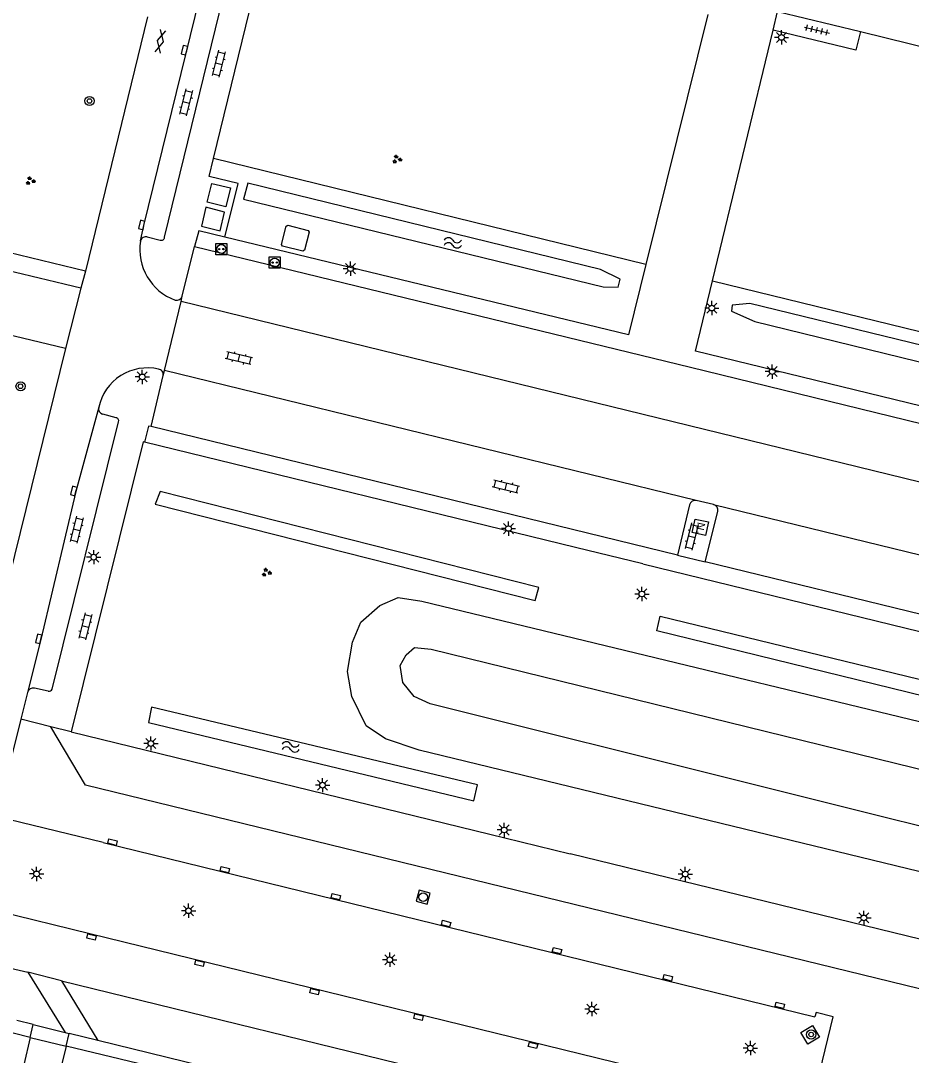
# Model space of a CAD drawing. Extents: x 125000 to 129004, y 397500 to 399008.
# Drawn here: x 127796.1 to 127874, y 398365.8 to 398456.3 of the extents above; entities that cross this region are included whole.
import ezdxf

# ---------------------------------------------------------------- set-up
doc = ezdxf.new("R2010")
doc.units = 0
for name, color, linetype in [('gg-bbg-lage trafo', 7, 'Continuous'), ('gg-knt-verharding', 7, 'Continuous'), ('gg-knt-verharding nz', 7, 'Continuous'), ('gg-kntw-bovenkant insteek waterloop', 7, 'Continuous'), ('gg-kntw-greppel-droge sloot', 7, 'Continuous'), ('gg-kntw-waterlijn', 7, 'Continuous'), ('gg-kwrk-afval apart plaats', 7, 'Continuous'), ('gt-grn-groengrens', 7, 'Continuous'), ('gt-symb-boom', 7, 'Continuous'), ('gt-symb-gesloten verharding', 7, 'Continuous'), ('gt-symb-groenvak', 7, 'Continuous'), ('gt-symb-klinker verharding', 7, 'Continuous'), ('gt-symb-kolk', 7, 'Continuous'), ('gt-symb-kolk center center', 7, 'Continuous'), ('gt-symb-laadpunt elektrisch vervoer', 7, 'Continuous'), ('gt-symb-lichtmast', 7, 'Continuous'), ('gt-symb-nortonput', 7, 'Continuous'), ('gt-symb-rioolschacht', 7, 'Continuous'), ('gt-symb-tegel verharding', 7, 'Continuous'), ('gt-symb-watersymbool', 7, 'Continuous'), ('gx-grn-maaiveld', 7, 'Continuous')]:
    doc.layers.add(name, color=color, linetype=linetype)

# ---------------------------------------------------------------- blocks, each defined once
blk = doc.blocks.new('gt0-LMAST')
at = {"layer": 'gt-symb-lichtmast'}
for p, q in [((-0.182, 0.173), (-0.447, 0.438)), ((-0.005, 0.246), (-0.005, 0.621)), ((0.172, 0.173), (0.437, 0.438)), ((-0.255, -0.004), (-0.63, -0.004)), ((-0.182, -0.181), (-0.447, -0.446)), ((-0.005, -0.254), (-0.005, -0.629)), ((0.437, -0.446), (0.172, -0.181)), ((0.245, -0.004), (0.62, -0.004))]:
    blk.add_line(p, q, dxfattribs=at)
blk.add_circle((-0.005, -0.004), 0.25, dxfattribs=at)
blk = doc.blocks.new('gt0-TEG1')
at = {"layer": 'gt-symb-tegel verharding'}
for p, q in [((-1.125, 0), (1.125, 0)), ((-0.9, -0.25), (-0.9, 0.25)), ((-0.45, -0.25), (-0.45, 0.25)), ((0, -0.25), (0, 0.25)), ((0.45, -0.25), (0.45, 0.25)), ((0.9, -0.25), (0.9, 0.25))]:
    blk.add_line(p, q, dxfattribs=at)
blk = doc.blocks.new('gt0-KL1')
at = {"layer": 'gt-symb-klinker verharding'}
for p, q in [((-1.15, 0.3), (1.15, 0.3)), ((-1, -0.3), (-1, 0.3)), ((-0.5, 0.3), (-0.5, 0.45)), ((0, -0.3), (0, 0.3)), ((0.5, 0.3), (0.5, 0.45)), ((1, -0.3), (1, 0.3)), ((-1.15, -0.3), (1.15, -0.3)), ((-0.5, -0.45), (-0.5, -0.3)), ((0.5, -0.45), (0.5, -0.3))]:
    blk.add_line(p, q, dxfattribs=at)
blk = doc.blocks.new('gt0-NPUT')
at = {"layer": 'gt-symb-nortonput'}
blk.add_lwpolyline([(-0.566, -0.608), (-0.566, 0.592), (0.634, 0.592), (0.634, -0.608)], close=True, dxfattribs=at)
blk.add_text('N', height=0.7, dxfattribs=at).set_placement((-0.221, -0.381))
blk = doc.blocks.new('gt0-GRVAK')
at = {"layer": 'gt-symb-groenvak'}
for p, q in [((-0.11, 0.189), (-0.228, 0.24)), ((-0.182, 0.153), (0.088, 0.153)), ((-0.091, 0.211), (-0.156, 0.322)), ((-0.047, 0.214), (-0.047, 0.393)), ((-0.004, 0.211), (0.061, 0.322)), ((0.015, 0.189), (0.133, 0.24)), ((0.262, -0.052), (0.197, 0.059)), ((0.305, -0.049), (0.305, 0.13)), ((0.349, -0.052), (0.414, 0.059)), ((-0.245, -0.228), (-0.363, -0.177)), ((-0.318, -0.264), (-0.047, -0.264)), ((-0.226, -0.206), (-0.291, -0.095)), ((-0.183, -0.203), (-0.183, -0.024)), ((-0.139, -0.206), (-0.074, -0.095)), ((-0.12, -0.228), (-0.002, -0.177)), ((0.243, -0.074), (0.125, -0.023)), ((0.17, -0.11), (0.441, -0.11)), ((0.368, -0.074), (0.486, -0.023))]:
    blk.add_line(p, q, dxfattribs=at)
blk = doc.blocks.new('gt0-LEV')
at = {"layer": 'gt-symb-laadpunt elektrisch vervoer'}
blk.add_lwpolyline([(-0.486, 0.501), (0.486, 0.501), (0.486, -0.499), (-0.486, -0.499)], close=True, dxfattribs=at)
for centre, radius in [((0, 0), 0.393), ((-0.186, 0), 0.0566), ((0.186, 0), 0.0566)]:
    blk.add_circle(centre, radius, dxfattribs=at)
blk = doc.blocks.new('gt0-WA')
at = {"layer": 'gt-symb-watersymbool'}
for centre, start, end in [((-0.323, 0.022), 28.07249, 151.92751), ((0.427, 0.422), 208.07248, 331.92751), ((-0.323, -0.428), 28.07249, 151.92751), ((0.427, -0.028), 208.07248, 331.92751)]:
    blk.add_arc(centre, 0.425, start, end, dxfattribs=at)
blk = doc.blocks.new('gt0-KOLKCC')
at = {"layer": 'gt-symb-kolk center center'}
blk.add_lwpolyline([(-0.375, 0.2), (0.375, 0.2), (0.375, -0.2), (-0.375, -0.2)], close=True, dxfattribs=at)
blk = doc.blocks.new('gt0-BOOM')
at = {"layer": 'gt-symb-boom'}
for radius in [0.4, 0.2]:
    blk.add_circle((0, 0), radius, dxfattribs=at)
blk = doc.blocks.new('gt0-RS')
at = {"layer": 'gt-symb-rioolschacht'}
blk.add_lwpolyline([(-0.5, -0.5), (0.5, -0.5), (0.5, 0.5), (-0.5, 0.5)], close=True, dxfattribs=at)
blk.add_circle((0, 0), 0.375, dxfattribs=at)
blk = doc.blocks.new('gt0-KOLK')
at = {"layer": 'gt-symb-kolk'}
blk.add_lwpolyline([(0, 0), (0.375, 0), (0.375, 0.4), (-0.375, 0.4), (-0.375, 0), (0, 0)], dxfattribs=at)
blk = doc.blocks.new('gt0-GESVH1')
at = {"layer": 'gt-symb-gesloten verharding'}
for p, q in [((-0.992, -0.261), (0.008, 0.239)), ((0.008, -0.261), (-0.992, 0.239)), ((0.008, 0.239), (1.008, -0.261)), ((1.008, 0.239), (0.008, -0.261))]:
    blk.add_line(p, q, dxfattribs=at)

msp = doc.modelspace()

# ---------------------------------------------------------------- linework, layer by layer
at = {"layer": 'gg-bbg-lage trafo'}
msp.add_lwpolyline([(127819.023, 398436.623), (127818.934, 398436.774), (127819.327, 398438.363), (127819.484, 398438.442), (127821.26, 398437.991), (127821.344, 398437.851), (127820.946, 398436.258), (127820.802, 398436.187), (127819.023, 398436.623)], dxfattribs=at)
at = {"layer": 'gg-knt-verharding'}
for p, q in [((127812.978, 398444.279), (127818.28, 398466.042)), ((127808.712, 398437.395), (127813.946, 398458.807)), ((127807.2, 398456.67), (127801.782, 398434.442)), ((127856.215, 398456.889), (127850.794, 398435.014)), ((127861.923, 398455.504), (127862.302, 398457.145)), ((127862.302, 398457.145), (127869.567, 398455.386)), ((127856.618, 398433.587), (127861.923, 398455.504)), ((127869.567, 398455.386), (127920.98, 398442.843)), ((127801.782, 398434.442), (127788.044, 398437.731)), ((127806.589, 398437.06), (127806.594, 398437.083)), ((127807.194, 398437.421), (127808.33, 398437.152)), ((127849.267, 398428.852), (127813.967, 398437.392)), ((127801.39, 398432.957), (127787.671, 398436.205)), ((127810.258, 398432.242), (127811.316, 398436.581)), ((127850.794, 398435.014), (127849.267, 398428.852)), ((127801.782, 398434.442), (127801.39, 398432.957)), ((127855.128, 398427.435), (127856.618, 398433.587)), ((127801.39, 398432.957), (127800.051, 398427.661)), ((127810.146, 398431.779), (127810.258, 398432.242)), ((127808.688, 398425.734), (127810.146, 398431.779)), ((127800.051, 398427.661), (127786.387, 398430.942)), ((127800.051, 398427.661), (127793.674, 398401.871)), ((127948.132, 398404.698), (127855.128, 398427.435)), ((127808.587, 398425.314), (127808.688, 398425.734)), ((127807.524, 398420.836), (127808.587, 398425.314)), ((127798.872, 398397.882), (127804.689, 398421.247)), ((127804.461, 398421.613), (127803.292, 398421.915)), ((127807.524, 398420.836), (127807.311, 398420.875)), ((127844.651, 398410.27), (127806.954, 398419.462)), ((127854.618, 398414.003), (127853.556, 398409.593)), ((127856.714, 398414.02), (127855.201, 398414.384)), ((127855.98, 398409.017), (127857.077, 398413.423)), ((127850.534, 398408.829), (127844.651, 398410.27)), ((127850.534, 398408.829), (127943.497, 398386.125)), ((127798.524, 398397.686), (127797.334, 398397.967)), ((127796.713, 398397.586), (127796.126, 398395.233)), ((127796.126, 398395.233), (127794.007, 398386.732)), ((127800.545, 398394.15), (127838.455, 398384.877)), ((127838.455, 398384.877), (127844.184, 398383.476)), ((127925.039, 398363.709), (127844.184, 398383.476))]:
    msp.add_line(p, q, dxfattribs=at)
for points in [[(127806.594, 398437.083), (127806.906, 398438.424), (127812.186, 398460.058)], [(127869.567, 398455.386), (127869.156, 398453.749), (127861.923, 398455.504)], [(127813.967, 398437.392), (127815.15, 398442.092), (127812.598, 398442.719), (127812.978, 398444.279)], [(127802.951, 398422.53), (127800.955, 398415.151), (127797.894, 398402.223), (127796.713, 398397.586)], [(127806.954, 398419.462), (127806.839, 398419.491), (127800.545, 398394.15)], [(127863.654, 398361.415), (127863.58, 398361.044), (127865.094, 398360.664), (127867.178, 398369.214), (127865.673, 398369.581), (127865.556, 398369.2)], [(127864.347, 398367.843), (127865.362, 398368.456), (127865.975, 398367.442), (127864.96, 398366.829), (127864.347, 398367.843)]]:
    msp.add_lwpolyline(points, dxfattribs=at)
for centre, radius, start, end in [((127811.262, 398436.342), 4.728, 171.26879, 249.805), ((127807.056, 398436.964), 0.477, 73.1961, 165.59193), ((127808.421, 398437.431), 0.293, 251.88248, 353.04049), ((127809.767, 398432.404), 0.517, 254.69312, 341.74505), ((127807.2, 398421.627), 4.344, 76.95488, 167.9946), ((127808.137, 398425.401), 0.459, 349.04026, 84.5646), ((127803.449, 398422.404), 0.514, 165.84062, 252.17362), ((127804.417, 398421.332), 0.285, 342.68515, 81.15661), ((127855.103, 398413.897), 0.497, 78.67475, 167.65579), ((127856.589, 398413.535), 0.501, 347.06026, 75.54231), ((127797.253, 398397.402), 0.571, 81.86475, 161.19569), ((127798.579, 398397.996), 0.314, 259.94974, 338.82829)]:
    msp.add_arc(centre, radius, start, end, dxfattribs=at)
at = {"layer": 'gg-knt-verharding nz'}
for p, q in [((127946.544, 398398.385), (127810.146, 398431.779)), ((127855.201, 398414.384), (127808.688, 398425.734)), ((127807.311, 398420.875), (127806.954, 398419.462)), ((127853.556, 398409.593), (127807.524, 398420.836)), ((127856.714, 398414.02), (127944.998, 398392.411)), ((127853.556, 398409.593), (127855.98, 398409.017)), ((127943.83, 398387.52), (127855.98, 398409.017)), ((127798.756, 398394.589), (127796.126, 398395.233)), ((127800.545, 398394.15), (127798.756, 398394.589)), ((127803.344, 398384.448), (127794.007, 398386.732)), ((127803.344, 398384.448), (127865.556, 398369.2)), ((127802.16, 398376.48), (127790.327, 398379.383)), ((127863.654, 398361.415), (127802.16, 398376.48)), ((127792.629, 398374.077), (127796.753, 398373.132)), ((127796.753, 398373.132), (127799.999, 398367.848)), ((127799.697, 398372.36), (127796.753, 398373.132)), ((127799.697, 398372.36), (127872.36, 398354.598)), ((127799.697, 398372.36), (127802.864, 398367.147))]:
    msp.add_line(p, q, dxfattribs=at)
for points in [[(127813.967, 398437.392), (127811.688, 398437.953), (127811.316, 398436.581)], [(127811.316, 398436.581), (127854.708, 398426.032), (127947.773, 398403.271)], [(127926.296, 398359.074), (127801.798, 398389.472), (127798.756, 398394.589)]]:
    msp.add_lwpolyline(points, dxfattribs=at)
at = {"layer": 'gg-kntw-bovenkant insteek waterloop'}
msp.add_line((127815.974, 398442.142), (127815.594, 398440.742), dxfattribs=at)
msp.add_lwpolyline([(127925.291, 398382.152), (127928.865, 398380.229), (127930.29, 398378.795), (127930.587, 398376.631), (127929.974, 398373.578), (127928.632, 398371.275), (127926.968, 398370.377), (127924.408, 398369.74), (127885.824, 398379.198), (127830.982, 398392.525), (127828.015, 398393.518), (127826.339, 398394.662), (127825.07, 398397.23), (127824.704, 398399.43), (127825.141, 398401.976), (127825.882, 398403.721), (127827.526, 398405.2), (127829.13, 398405.901), (127831.207, 398405.559), (127890.752, 398391.168), (127925.291, 398382.152)], dxfattribs=at)
at = {"layer": 'gg-kntw-greppel-droge sloot'}
msp.add_line((127807.552, 398396.299), (127807.306, 398394.947), dxfattribs=at)
for points in [[(127815.594, 398440.742), (127847.059, 398433.065), (127848.372, 398433.025), (127848.533, 398433.733), (127846.816, 398434.573), (127815.974, 398442.142)], [(127859.894, 398431.609), (127858.353, 398431.448), (127858.294, 398430.919), (127860.317, 398430.033), (127917.333, 398416.059), (127918.235, 398416.231), (127918.671, 398416.796), (127918.484, 398417.33), (127859.894, 398431.609)], [(127808.324, 398415.169), (127807.895, 398414.061), (127841.105, 398405.634), (127841.445, 398406.766), (127808.324, 398415.169)], [(127851.763, 398402.976), (127852.043, 398404.259), (127957.743, 398378.535), (127957.403, 398377.09), (127851.763, 398402.976)], [(127807.306, 398394.947), (127835.751, 398388.116), (127836.079, 398389.492), (127807.552, 398396.299)]]:
    msp.add_lwpolyline(points, dxfattribs=at)
at = {"layer": 'gg-kntw-waterlijn'}
msp.add_lwpolyline([(127888.456, 398381.825), (127887.02, 398382.83), (127831.923, 398396.58), (127830.527, 398397.238), (127829.547, 398398.445), (127829.301, 398399.953), (127829.837, 398400.873), (127830.568, 398401.522), (127832.018, 398401.382), (127888.899, 398387.392), (127923.104, 398379.065), (127925.486, 398378.187), (127926.251, 398376.996), (127926.21, 398375.716), (127925.285, 398374.656), (127923.129, 398373.889), (127889.589, 398381.53)], dxfattribs=at)
at = {"layer": 'gg-kwrk-afval apart plaats'}
for points in [[(127812.428, 398440.452), (127812.836, 398442.095), (127814.485, 398441.709), (127814.077, 398440.066), (127812.428, 398440.452)], [(127811.922, 398438.363), (127813.56, 398437.948), (127813.95, 398439.604), (127812.312, 398440.019), (127811.922, 398438.363)]]:
    msp.add_lwpolyline(points, dxfattribs=at)
at = {"layer": 'gt-grn-groengrens'}
for p, q in [((127850.794, 398435.014), (127812.978, 398444.279)), ((127856.618, 398433.587), (127960.071, 398408.24))]:
    msp.add_line(p, q, dxfattribs=at)
at = {"layer": 'gx-grn-maaiveld'}
for p, q in [((127797.228, 398368.527), (127795.775, 398368.883)), ((127796.959, 398367.405), (127793.579, 398368.263)), ((127796.959, 398367.405), (127797.228, 398368.527)), ((127797.228, 398368.527), (127799.999, 398367.848)), ((127799.999, 398367.848), (127800.366, 398367.758)), ((127796.959, 398367.405), (127796.384, 398365.008)), ((127796.959, 398367.405), (127800.097, 398366.639)), ((127800.097, 398366.639), (127800.366, 398367.758)), ((127802.864, 398367.147), (127800.366, 398367.758)), ((127874.972, 398349.522), (127802.864, 398367.147)), ((127800.097, 398366.639), (127799.529, 398364.272))]:
    msp.add_line(p, q, dxfattribs=at)
msp.add_lwpolyline([(127874.687, 398348.46), (127826.746, 398360.235), (127800.097, 398366.639)], dxfattribs=at)

# ---------------------------------------------------------------- block references
at = {"layer": 'gt-symb-boom'}
for p in [(127802.138, 398449.318), (127796.111, 398424.366), (127865.252, 398367.668)]:
    msp.add_blockref('gt0-BOOM', p, dxfattribs=at)
at = {"layer": 'gt-symb-gesloten verharding', "rotation": -103.35534096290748}
msp.add_blockref('gt0-GESVH1', (127808.345, 398454.544), dxfattribs=at)
at = {"layer": 'gt-symb-groenvak'}
for p in [(127829.019, 398444.214), (127796.961, 398442.331), (127817.603, 398408.082)]:
    msp.add_blockref('gt0-GRVAK', p, dxfattribs=at)
at = {"layer": 'gt-symb-klinker verharding'}
for p, rotation in [((127813.446, 398452.575), -103.93901435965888), ((127810.582, 398449.194), -103.93901436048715), ((127815.192, 398426.824), 166.352761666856), ((127838.543, 398415.585), 166.352761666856), ((127801.007, 398411.82), -103.93901435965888), ((127854.801, 398411.22), -103.93901435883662), ((127801.771, 398403.364), -103.93901436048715)]:
    msp.add_blockref('gt0-KL1', p, dxfattribs=dict(at, rotation=rotation))
at = {"layer": 'gt-symb-kolk'}
for p, rotation in [((127810.638, 398453.711), 76.27888797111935), ((127806.906, 398438.424), 76.9346126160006), ((127800.955, 398415.151), 74.86378140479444), ((127797.894, 398402.223), 76.67815512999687)]:
    msp.add_blockref('gt0-KOLK', p, dxfattribs=dict(at, rotation=rotation))
at = {"layer": 'gt-symb-kolk center center'}
for p, rotation in [((127804.145, 398384.495), -13.82779503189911), ((127813.985, 398382.086), -12.702731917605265), ((127823.692, 398379.721), -13.535856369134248), ((127833.322, 398377.375), -14.189180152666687), ((127802.321, 398376.199), 166.53322310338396), ((127843.025, 398375.001), -13.883418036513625), ((127811.765, 398373.887), 166.5889281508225), ((127852.707, 398372.628), -13.772145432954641), ((127821.821, 398371.409), 166.11658196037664), ((127862.507, 398370.211), -13.411071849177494), ((127830.92, 398369.183), 166.40843956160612), ((127840.924, 398366.728), 166.51987378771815)]:
    msp.add_blockref('gt0-KOLKCC', p, dxfattribs=dict(at, rotation=rotation))
at = {"layer": 'gt-symb-laadpunt elektrisch vervoer'}
for p in [(127813.662, 398436.361), (127818.338, 398435.179)]:
    msp.add_blockref('gt0-LEV', p, dxfattribs=at)
at = {"layer": 'gt-symb-lichtmast'}
for p in [(127862.661, 398454.883), (127824.966, 398434.653), (127856.569, 398431.209), (127806.758, 398425.186), (127861.847, 398425.651), (127838.786, 398411.916), (127802.512, 398409.42), (127850.453, 398406.198), (127807.512, 398393.124), (127822.525, 398389.478), (127838.412, 398385.558), (127797.516, 398381.717), (127854.241, 398381.7), (127810.807, 398378.49), (127869.862, 398377.869), (127828.4, 398374.205), (127846.078, 398369.891), (127859.935, 398366.48)]:
    msp.add_blockref('gt0-LMAST', p, dxfattribs=at)
at = {"layer": 'gt-symb-nortonput', "rotation": 77.7571404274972}
msp.add_blockref('gt0-NPUT', (127855.537, 398412.006), dxfattribs=at)
at = {"layer": 'gt-symb-rioolschacht', "rotation": -14.828108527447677}
msp.add_blockref('gt0-RS', (127831.319, 398379.687), dxfattribs=at)
at = {"layer": 'gt-symb-tegel verharding', "rotation": -13.591560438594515}
msp.add_blockref('gt0-TEG1', (127865.756, 398455.514), dxfattribs=at)
at = {"layer": 'gt-symb-watersymbool'}
for p in [(127833.856, 398436.914), (127819.68, 398392.826)]:
    msp.add_blockref('gt0-WA', p, dxfattribs=at)

doc.saveas('drawing.dxf')
